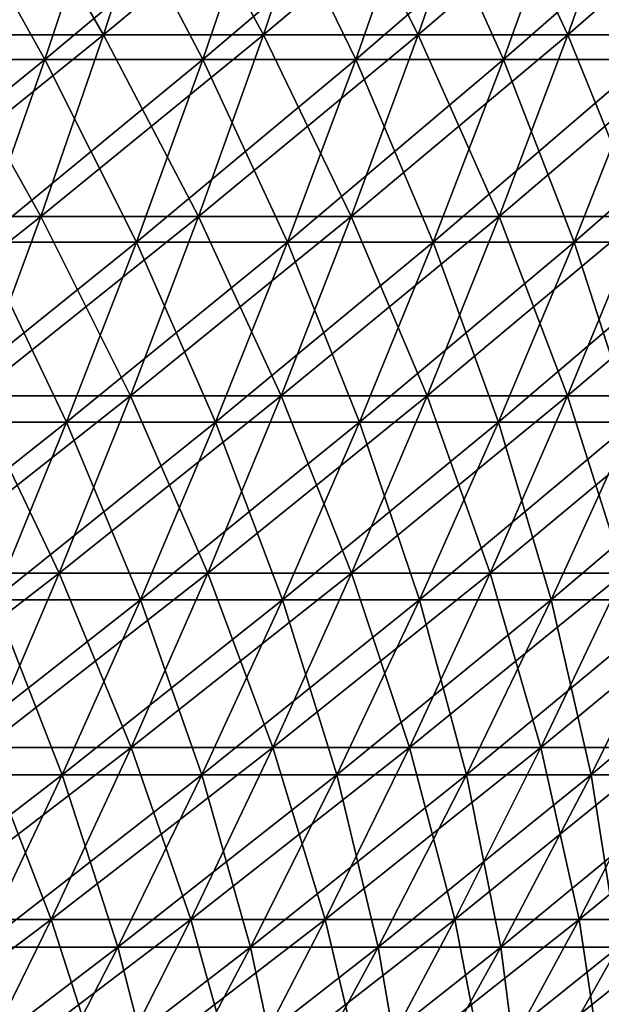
# Model space of a CAD drawing. Header units: millimetres. Extents: x -250 to 250, y 3898 to 4150.
# Tile 530 of 558: x 154 to 172, y 4012 to 4042. Entities that reach past the tile are written whole.
import ezdxf

# ---------------------------------------------------------------- set-up
doc = ezdxf.new("R2010")
doc.units = ezdxf.units.MM
doc.header["$LTSCALE"] = 5.599365
for name, color, linetype in [('2', 7, 'CONTINUOUS'), ('3', 7, 'CONTINUOUS'), ('4', 7, 'CONTINUOUS'), ('5', 7, 'CONTINUOUS')]:
    doc.layers.add(name, color=color, linetype=linetype)

msp = doc.modelspace()

# ---------------------------------------------------------------- linework, layer by layer
at = {"layer": '2', "color": 251, "linetype": 'Continuous', "true_color": 0x504f50}
for points in [[(156.79, 4041.504, -161.695), (151.736, 4041.504, -166.447), (158.625, 4047.154, -163.587), (156.79, 4041.504, -161.695)], [(158.625, 4047.154, -163.587), (151.736, 4041.504, -166.447), (153.512, 4047.154, -168.395), (158.625, 4047.154, -163.587)], [(161.695, 4041.504, -156.79), (156.79, 4041.504, -161.695), (163.587, 4047.154, -158.625), (161.695, 4041.504, -156.79)], [(163.587, 4047.154, -158.625), (156.79, 4041.504, -161.695), (158.625, 4047.154, -163.587), (163.587, 4047.154, -158.625)], [(166.447, 4041.504, -151.736), (161.695, 4041.504, -156.79), (168.395, 4047.154, -153.512), (166.447, 4041.504, -151.736)], [(168.395, 4047.154, -153.512), (161.695, 4041.504, -156.79), (163.587, 4047.154, -158.625), (168.395, 4047.154, -153.512)], [(171.041, 4041.504, -146.539), (166.447, 4041.504, -151.736), (173.042, 4047.154, -148.254), (171.041, 4041.504, -146.539)], [(173.042, 4047.154, -148.254), (166.447, 4041.504, -151.736), (168.395, 4047.154, -153.512), (173.042, 4047.154, -148.254)], [(175.472, 4041.504, -141.202), (171.041, 4041.504, -146.539), (177.526, 4047.154, -142.854), (175.472, 4041.504, -141.202)], [(177.526, 4047.154, -142.854), (171.041, 4041.504, -146.539), (173.042, 4047.154, -148.254), (177.526, 4047.154, -142.854)], [(154.858, 4035.92, -159.703), (149.866, 4035.92, -164.396), (156.79, 4041.504, -161.695), (154.858, 4035.92, -159.703)], [(156.79, 4041.504, -161.695), (149.866, 4035.92, -164.396), (151.736, 4041.504, -166.447), (156.79, 4041.504, -161.695)], [(159.703, 4035.92, -154.858), (154.858, 4035.92, -159.703), (161.695, 4041.504, -156.79), (159.703, 4035.92, -154.858)], [(161.695, 4041.504, -156.79), (154.858, 4035.92, -159.703), (156.79, 4041.504, -161.695), (161.695, 4041.504, -156.79)], [(164.396, 4035.92, -149.866), (159.703, 4035.92, -154.858), (166.447, 4041.504, -151.736), (164.396, 4035.92, -149.866)], [(166.447, 4041.504, -151.736), (159.703, 4035.92, -154.858), (161.695, 4041.504, -156.79), (166.447, 4041.504, -151.736)], [(168.933, 4035.92, -144.733), (164.396, 4035.92, -149.866), (171.041, 4041.504, -146.539), (168.933, 4035.92, -144.733)], [(171.041, 4041.504, -146.539), (164.396, 4035.92, -149.866), (166.447, 4041.504, -151.736), (171.041, 4041.504, -146.539)], [(173.31, 4035.92, -139.462), (168.933, 4035.92, -144.733), (175.472, 4041.504, -141.202), (173.31, 4035.92, -139.462)], [(175.472, 4041.504, -141.202), (168.933, 4035.92, -144.733), (171.041, 4041.504, -146.539), (175.472, 4041.504, -141.202)], [(152.829, 4030.408, -157.61), (147.903, 4030.408, -162.242), (154.858, 4035.92, -159.703), (152.829, 4030.408, -157.61)], [(154.858, 4035.92, -159.703), (147.903, 4030.408, -162.242), (149.866, 4035.92, -164.396), (154.858, 4035.92, -159.703)], [(157.61, 4030.408, -152.829), (152.829, 4030.408, -157.61), (159.703, 4035.92, -154.858), (157.61, 4030.408, -152.829)], [(159.703, 4035.92, -154.858), (152.829, 4030.408, -157.61), (154.858, 4035.92, -159.703), (159.703, 4035.92, -154.858)], [(162.242, 4030.408, -147.903), (157.61, 4030.408, -152.829), (164.396, 4035.92, -149.866), (162.242, 4030.408, -147.903)], [(164.396, 4035.92, -149.866), (157.61, 4030.408, -152.829), (159.703, 4035.92, -154.858), (164.396, 4035.92, -149.866)], [(166.72, 4030.408, -142.837), (162.242, 4030.408, -147.903), (168.933, 4035.92, -144.733), (166.72, 4030.408, -142.837)], [(168.933, 4035.92, -144.733), (162.242, 4030.408, -147.903), (164.396, 4035.92, -149.866), (168.933, 4035.92, -144.733)], [(171.039, 4030.408, -137.635), (166.72, 4030.408, -142.837), (173.31, 4035.92, -139.462), (171.039, 4030.408, -137.635)], [(173.31, 4035.92, -139.462), (166.72, 4030.408, -142.837), (168.933, 4035.92, -144.733), (173.31, 4035.92, -139.462)], [(175.197, 4030.408, -132.302), (171.039, 4030.408, -137.635), (177.522, 4035.92, -134.059), (175.197, 4030.408, -132.302)], [(177.522, 4035.92, -134.059), (171.039, 4030.408, -137.635), (173.31, 4035.92, -139.462), (177.522, 4035.92, -134.059)], [(155.42, 4024.971, -150.706), (150.706, 4024.971, -155.42), (157.61, 4030.408, -152.829), (155.42, 4024.971, -150.706)], [(157.61, 4030.408, -152.829), (150.706, 4024.971, -155.42), (152.829, 4030.408, -157.61), (157.61, 4030.408, -152.829)], [(159.988, 4024.971, -145.848), (155.42, 4024.971, -150.706), (162.242, 4030.408, -147.903), (159.988, 4024.971, -145.848)], [(162.242, 4030.408, -147.903), (155.42, 4024.971, -150.706), (157.61, 4030.408, -152.829), (162.242, 4030.408, -147.903)], [(164.403, 4024.971, -140.852), (159.988, 4024.971, -145.848), (166.72, 4030.408, -142.837), (164.403, 4024.971, -140.852)], [(166.72, 4030.408, -142.837), (159.988, 4024.971, -145.848), (162.242, 4030.408, -147.903), (166.72, 4030.408, -142.837)], [(168.663, 4024.971, -135.722), (164.403, 4024.971, -140.852), (171.039, 4030.408, -137.635), (168.663, 4024.971, -135.722)], [(171.039, 4030.408, -137.635), (164.403, 4024.971, -140.852), (166.72, 4030.408, -142.837), (171.039, 4030.408, -137.635)], [(172.762, 4024.971, -130.464), (168.663, 4024.971, -135.722), (175.197, 4030.408, -132.302), (172.762, 4024.971, -130.464)], [(175.197, 4030.408, -132.302), (168.663, 4024.971, -135.722), (171.039, 4030.408, -137.635), (175.197, 4030.408, -132.302)], [(153.133, 4019.611, -148.488), (148.488, 4019.611, -153.133), (155.42, 4024.971, -150.706), (153.133, 4019.611, -148.488)], [(155.42, 4024.971, -150.706), (148.488, 4019.611, -153.133), (150.706, 4024.971, -155.42), (155.42, 4024.971, -150.706)], [(157.634, 4019.611, -143.702), (153.133, 4019.611, -148.488), (159.988, 4024.971, -145.848), (157.634, 4019.611, -143.702)], [(159.988, 4024.971, -145.848), (153.133, 4019.611, -148.488), (155.42, 4024.971, -150.706), (159.988, 4024.971, -145.848)], [(161.984, 4019.611, -138.779), (157.634, 4019.611, -143.702), (164.403, 4024.971, -140.852), (161.984, 4019.611, -138.779)], [(164.403, 4024.971, -140.852), (157.634, 4019.611, -143.702), (159.988, 4024.971, -145.848), (164.403, 4024.971, -140.852)], [(166.181, 4019.611, -133.725), (161.984, 4019.611, -138.779), (168.663, 4024.971, -135.722), (166.181, 4019.611, -133.725)], [(168.663, 4024.971, -135.722), (161.984, 4019.611, -138.779), (164.403, 4024.971, -140.852), (168.663, 4024.971, -135.722)], [(170.22, 4019.611, -128.544), (166.181, 4019.611, -133.725), (172.762, 4024.971, -130.464), (170.22, 4019.611, -128.544)], [(172.762, 4024.971, -130.464), (166.181, 4019.611, -133.725), (168.663, 4024.971, -135.722), (172.762, 4024.971, -130.464)], [(174.098, 4019.611, -123.241), (170.22, 4019.611, -128.544), (176.698, 4024.971, -125.082), (174.098, 4019.611, -123.241)], [(176.698, 4024.971, -125.082), (170.22, 4019.611, -128.544), (172.762, 4024.971, -130.464), (176.698, 4024.971, -125.082)], [(155.181, 4014.332, -141.467), (150.751, 4014.332, -146.178), (157.634, 4019.611, -143.702), (155.181, 4014.332, -141.467)], [(157.634, 4019.611, -143.702), (150.751, 4014.332, -146.178), (153.133, 4019.611, -148.488), (157.634, 4019.611, -143.702)], [(159.464, 4014.332, -136.621), (155.181, 4014.332, -141.467), (161.984, 4019.611, -138.779), (159.464, 4014.332, -136.621)], [(161.984, 4019.611, -138.779), (155.181, 4014.332, -141.467), (157.634, 4019.611, -143.702), (161.984, 4019.611, -138.779)], [(163.596, 4014.332, -131.645), (159.464, 4014.332, -136.621), (166.181, 4019.611, -133.725), (163.596, 4014.332, -131.645)], [(166.181, 4019.611, -133.725), (159.464, 4014.332, -136.621), (161.984, 4019.611, -138.779), (166.181, 4019.611, -133.725)], [(167.572, 4014.332, -126.545), (163.596, 4014.332, -131.645), (170.22, 4019.611, -128.544), (167.572, 4014.332, -126.545)], [(170.22, 4019.611, -128.544), (163.596, 4014.332, -131.645), (166.181, 4019.611, -133.725), (170.22, 4019.611, -128.544)], [(171.39, 4014.332, -121.324), (167.572, 4014.332, -126.545), (174.098, 4019.611, -123.241), (171.39, 4014.332, -121.324)], [(174.098, 4019.611, -123.241), (167.572, 4014.332, -126.545), (170.22, 4019.611, -128.544), (174.098, 4019.611, -123.241)], [(175.045, 4014.332, -115.989), (171.39, 4014.332, -121.324), (177.811, 4019.611, -117.822), (175.045, 4014.332, -115.989)], [(177.811, 4019.611, -117.822), (171.39, 4014.332, -121.324), (174.098, 4019.611, -123.241), (177.811, 4019.611, -117.822)], [(152.633, 4009.137, -139.143), (148.276, 4009.137, -143.778), (155.181, 4014.332, -141.467), (152.633, 4009.137, -139.143)], [(155.181, 4014.332, -141.467), (148.276, 4009.137, -143.778), (150.751, 4014.332, -146.178), (155.181, 4014.332, -141.467)], [(156.845, 4009.137, -134.377), (152.633, 4009.137, -139.143), (159.464, 4014.332, -136.621), (156.845, 4009.137, -134.377)], [(159.464, 4014.332, -136.621), (152.633, 4009.137, -139.143), (155.181, 4014.332, -141.467), (159.464, 4014.332, -136.621)], [(160.909, 4009.137, -129.483), (156.845, 4009.137, -134.377), (163.596, 4014.332, -131.645), (160.909, 4009.137, -129.483)], [(163.596, 4014.332, -131.645), (156.845, 4009.137, -134.377), (159.464, 4014.332, -136.621), (163.596, 4014.332, -131.645)], [(164.82, 4009.137, -124.467), (160.909, 4009.137, -129.483), (167.572, 4014.332, -126.545), (164.82, 4009.137, -124.467)], [(167.572, 4014.332, -126.545), (160.909, 4009.137, -129.483), (163.596, 4014.332, -131.645), (167.572, 4014.332, -126.545)], [(168.575, 4009.137, -119.332), (164.82, 4009.137, -124.467), (171.39, 4014.332, -121.324), (168.575, 4009.137, -119.332)], [(171.39, 4014.332, -121.324), (164.82, 4009.137, -124.467), (167.572, 4014.332, -126.545), (171.39, 4014.332, -121.324)], [(172.17, 4009.137, -114.084), (168.575, 4009.137, -119.332), (175.045, 4014.332, -115.989), (172.17, 4009.137, -114.084)], [(175.045, 4014.332, -115.989), (168.575, 4009.137, -119.332), (171.39, 4014.332, -121.324), (175.045, 4014.332, -115.989)]]:
    msp.add_3dface(points, dxfattribs=at)
at = {"layer": '3', "color": 251, "linetype": 'Continuous', "true_color": 0x504f50}
for points in [[(151.736, 4041.504, 166.447), (156.79, 4041.504, 161.695), (153.512, 4047.154, 168.395), (151.736, 4041.504, 166.447)], [(153.512, 4047.154, 168.395), (156.79, 4041.504, 161.695), (158.625, 4047.154, 163.587), (153.512, 4047.154, 168.395)], [(156.79, 4041.504, 161.695), (161.695, 4041.504, 156.79), (158.625, 4047.154, 163.587), (156.79, 4041.504, 161.695)], [(158.625, 4047.154, 163.587), (161.695, 4041.504, 156.79), (163.587, 4047.154, 158.625), (158.625, 4047.154, 163.587)], [(161.695, 4041.504, 156.79), (166.447, 4041.504, 151.736), (163.587, 4047.154, 158.625), (161.695, 4041.504, 156.79)], [(163.587, 4047.154, 158.625), (166.447, 4041.504, 151.736), (168.395, 4047.154, 153.512), (163.587, 4047.154, 158.625)], [(166.447, 4041.504, 151.736), (171.041, 4041.504, 146.539), (168.395, 4047.154, 153.512), (166.447, 4041.504, 151.736)], [(168.395, 4047.154, 153.512), (171.041, 4041.504, 146.539), (173.042, 4047.154, 148.254), (168.395, 4047.154, 153.512)], [(171.041, 4041.504, 146.539), (175.472, 4041.504, 141.202), (173.042, 4047.154, 148.254), (171.041, 4041.504, 146.539)], [(149.866, 4035.92, 164.396), (154.858, 4035.92, 159.703), (151.736, 4041.504, 166.447), (149.866, 4035.92, 164.396)], [(151.736, 4041.504, 166.447), (154.858, 4035.92, 159.703), (156.79, 4041.504, 161.695), (151.736, 4041.504, 166.447)], [(154.858, 4035.92, 159.703), (159.703, 4035.92, 154.858), (156.79, 4041.504, 161.695), (154.858, 4035.92, 159.703)], [(156.79, 4041.504, 161.695), (159.703, 4035.92, 154.858), (161.695, 4041.504, 156.79), (156.79, 4041.504, 161.695)], [(159.703, 4035.92, 154.858), (164.396, 4035.92, 149.866), (161.695, 4041.504, 156.79), (159.703, 4035.92, 154.858)], [(161.695, 4041.504, 156.79), (164.396, 4035.92, 149.866), (166.447, 4041.504, 151.736), (161.695, 4041.504, 156.79)], [(164.396, 4035.92, 149.866), (168.933, 4035.92, 144.733), (166.447, 4041.504, 151.736), (164.396, 4035.92, 149.866)], [(166.447, 4041.504, 151.736), (168.933, 4035.92, 144.733), (171.041, 4041.504, 146.539), (166.447, 4041.504, 151.736)], [(168.933, 4035.92, 144.733), (173.31, 4035.92, 139.462), (171.041, 4041.504, 146.539), (168.933, 4035.92, 144.733)], [(171.041, 4041.504, 146.539), (173.31, 4035.92, 139.462), (175.472, 4041.504, 141.202), (171.041, 4041.504, 146.539)], [(149.866, 4035.92, 164.396), (152.829, 4030.408, 157.61), (154.858, 4035.92, 159.703), (149.866, 4035.92, 164.396)], [(152.829, 4030.408, 157.61), (157.61, 4030.408, 152.829), (154.858, 4035.92, 159.703), (152.829, 4030.408, 157.61)], [(154.858, 4035.92, 159.703), (157.61, 4030.408, 152.829), (159.703, 4035.92, 154.858), (154.858, 4035.92, 159.703)], [(157.61, 4030.408, 152.829), (162.242, 4030.408, 147.903), (159.703, 4035.92, 154.858), (157.61, 4030.408, 152.829)], [(159.703, 4035.92, 154.858), (162.242, 4030.408, 147.903), (164.396, 4035.92, 149.866), (159.703, 4035.92, 154.858)], [(162.242, 4030.408, 147.903), (166.72, 4030.408, 142.837), (164.396, 4035.92, 149.866), (162.242, 4030.408, 147.903)], [(164.396, 4035.92, 149.866), (166.72, 4030.408, 142.837), (168.933, 4035.92, 144.733), (164.396, 4035.92, 149.866)], [(166.72, 4030.408, 142.837), (171.039, 4030.408, 137.635), (168.933, 4035.92, 144.733), (166.72, 4030.408, 142.837)], [(168.933, 4035.92, 144.733), (171.039, 4030.408, 137.635), (173.31, 4035.92, 139.462), (168.933, 4035.92, 144.733)], [(171.039, 4030.408, 137.635), (175.197, 4030.408, 132.302), (173.31, 4035.92, 139.462), (171.039, 4030.408, 137.635)], [(150.706, 4024.971, 155.42), (155.42, 4024.971, 150.706), (152.829, 4030.408, 157.61), (150.706, 4024.971, 155.42)], [(152.829, 4030.408, 157.61), (155.42, 4024.971, 150.706), (157.61, 4030.408, 152.829), (152.829, 4030.408, 157.61)], [(155.42, 4024.971, 150.706), (159.988, 4024.971, 145.848), (157.61, 4030.408, 152.829), (155.42, 4024.971, 150.706)], [(157.61, 4030.408, 152.829), (159.988, 4024.971, 145.848), (162.242, 4030.408, 147.903), (157.61, 4030.408, 152.829)], [(159.988, 4024.971, 145.848), (164.403, 4024.971, 140.852), (162.242, 4030.408, 147.903), (159.988, 4024.971, 145.848)], [(162.242, 4030.408, 147.903), (164.403, 4024.971, 140.852), (166.72, 4030.408, 142.837), (162.242, 4030.408, 147.903)], [(164.403, 4024.971, 140.852), (168.663, 4024.971, 135.722), (166.72, 4030.408, 142.837), (164.403, 4024.971, 140.852)], [(166.72, 4030.408, 142.837), (168.663, 4024.971, 135.722), (171.039, 4030.408, 137.635), (166.72, 4030.408, 142.837)], [(168.663, 4024.971, 135.722), (172.762, 4024.971, 130.464), (171.039, 4030.408, 137.635), (168.663, 4024.971, 135.722)], [(171.039, 4030.408, 137.635), (172.762, 4024.971, 130.464), (175.197, 4030.408, 132.302), (171.039, 4030.408, 137.635)], [(150.706, 4024.971, 155.42), (153.133, 4019.611, 148.488), (155.42, 4024.971, 150.706), (150.706, 4024.971, 155.42)], [(153.133, 4019.611, 148.488), (157.634, 4019.611, 143.702), (155.42, 4024.971, 150.706), (153.133, 4019.611, 148.488)], [(155.42, 4024.971, 150.706), (157.634, 4019.611, 143.702), (159.988, 4024.971, 145.848), (155.42, 4024.971, 150.706)], [(157.634, 4019.611, 143.702), (161.984, 4019.611, 138.779), (159.988, 4024.971, 145.848), (157.634, 4019.611, 143.702)], [(159.988, 4024.971, 145.848), (161.984, 4019.611, 138.779), (164.403, 4024.971, 140.852), (159.988, 4024.971, 145.848)], [(161.984, 4019.611, 138.779), (166.181, 4019.611, 133.725), (164.403, 4024.971, 140.852), (161.984, 4019.611, 138.779)], [(164.403, 4024.971, 140.852), (166.181, 4019.611, 133.725), (168.663, 4024.971, 135.722), (164.403, 4024.971, 140.852)], [(166.181, 4019.611, 133.725), (170.22, 4019.611, 128.544), (168.663, 4024.971, 135.722), (166.181, 4019.611, 133.725)], [(168.663, 4024.971, 135.722), (170.22, 4019.611, 128.544), (172.762, 4024.971, 130.464), (168.663, 4024.971, 135.722)], [(170.22, 4019.611, 128.544), (174.098, 4019.611, 123.241), (172.762, 4024.971, 130.464), (170.22, 4019.611, 128.544)], [(150.751, 4014.332, 146.178), (155.181, 4014.332, 141.467), (153.133, 4019.611, 148.488), (150.751, 4014.332, 146.178)], [(153.133, 4019.611, 148.488), (155.181, 4014.332, 141.467), (157.634, 4019.611, 143.702), (153.133, 4019.611, 148.488)], [(155.181, 4014.332, 141.467), (159.464, 4014.332, 136.621), (157.634, 4019.611, 143.702), (155.181, 4014.332, 141.467)], [(157.634, 4019.611, 143.702), (159.464, 4014.332, 136.621), (161.984, 4019.611, 138.779), (157.634, 4019.611, 143.702)], [(159.464, 4014.332, 136.621), (163.596, 4014.332, 131.645), (161.984, 4019.611, 138.779), (159.464, 4014.332, 136.621)], [(161.984, 4019.611, 138.779), (163.596, 4014.332, 131.645), (166.181, 4019.611, 133.725), (161.984, 4019.611, 138.779)], [(163.596, 4014.332, 131.645), (167.572, 4014.332, 126.545), (166.181, 4019.611, 133.725), (163.596, 4014.332, 131.645)], [(166.181, 4019.611, 133.725), (167.572, 4014.332, 126.545), (170.22, 4019.611, 128.544), (166.181, 4019.611, 133.725)], [(167.572, 4014.332, 126.545), (171.39, 4014.332, 121.324), (170.22, 4019.611, 128.544), (167.572, 4014.332, 126.545)], [(170.22, 4019.611, 128.544), (171.39, 4014.332, 121.324), (174.098, 4019.611, 123.241), (170.22, 4019.611, 128.544)], [(171.39, 4014.332, 121.324), (175.045, 4014.332, 115.989), (174.098, 4019.611, 123.241), (171.39, 4014.332, 121.324)], [(150.751, 4014.332, 146.178), (152.633, 4009.137, 139.143), (155.181, 4014.332, 141.467), (150.751, 4014.332, 146.178)], [(152.633, 4009.137, 139.143), (156.845, 4009.137, 134.377), (155.181, 4014.332, 141.467), (152.633, 4009.137, 139.143)], [(155.181, 4014.332, 141.467), (156.845, 4009.137, 134.377), (159.464, 4014.332, 136.621), (155.181, 4014.332, 141.467)], [(156.845, 4009.137, 134.377), (160.909, 4009.137, 129.483), (159.464, 4014.332, 136.621), (156.845, 4009.137, 134.377)], [(159.464, 4014.332, 136.621), (160.909, 4009.137, 129.483), (163.596, 4014.332, 131.645), (159.464, 4014.332, 136.621)], [(160.909, 4009.137, 129.483), (164.82, 4009.137, 124.467), (163.596, 4014.332, 131.645), (160.909, 4009.137, 129.483)], [(163.596, 4014.332, 131.645), (164.82, 4009.137, 124.467), (167.572, 4014.332, 126.545), (163.596, 4014.332, 131.645)], [(164.82, 4009.137, 124.467), (168.575, 4009.137, 119.332), (167.572, 4014.332, 126.545), (164.82, 4009.137, 124.467)], [(167.572, 4014.332, 126.545), (168.575, 4009.137, 119.332), (171.39, 4014.332, 121.324), (167.572, 4014.332, 126.545)], [(168.575, 4009.137, 119.332), (172.17, 4009.137, 114.084), (171.39, 4014.332, 121.324), (168.575, 4009.137, 119.332)], [(171.39, 4014.332, 121.324), (172.17, 4009.137, 114.084), (175.045, 4014.332, 115.989), (171.39, 4014.332, 121.324)]]:
    msp.add_3dface(points, dxfattribs=at)
at = {"layer": '4', "color": 155, "linetype": 'Continuous', "true_color": 0x4a708c}
for points in [[(154.985, 4040.744, 159.834), (149.989, 4040.744, 164.531), (156.863, 4046.422, 161.77), (154.985, 4040.744, 159.834)], [(156.863, 4046.422, 161.77), (149.989, 4040.744, 164.531), (151.807, 4046.422, 166.524), (156.863, 4046.422, 161.77)], [(159.834, 4040.744, 154.985), (154.985, 4040.744, 159.834), (161.77, 4046.422, 156.863), (159.834, 4040.744, 154.985)], [(161.77, 4046.422, 156.863), (154.985, 4040.744, 159.834), (156.863, 4046.422, 161.77), (161.77, 4046.422, 156.863)], [(164.531, 4040.744, 149.989), (159.834, 4040.744, 154.985), (166.524, 4046.422, 151.807), (164.531, 4040.744, 149.989)], [(166.524, 4046.422, 151.807), (159.834, 4040.744, 154.985), (161.77, 4046.422, 156.863), (166.524, 4046.422, 151.807)], [(169.071, 4040.744, 144.852), (164.531, 4040.744, 149.989), (171.12, 4046.422, 146.607), (169.071, 4040.744, 144.852)], [(171.12, 4046.422, 146.607), (164.531, 4040.744, 149.989), (166.524, 4046.422, 151.807), (171.12, 4046.422, 146.607)], [(173.452, 4040.744, 139.576), (169.071, 4040.744, 144.852), (175.554, 4046.422, 141.267), (173.452, 4040.744, 139.576)], [(175.554, 4046.422, 141.267), (169.071, 4040.744, 144.852), (171.12, 4046.422, 146.607), (175.554, 4046.422, 141.267)], [(153.008, 4035.137, 157.794), (148.076, 4035.137, 162.431), (154.985, 4040.744, 159.834), (153.008, 4035.137, 157.794)], [(154.985, 4040.744, 159.834), (148.076, 4035.137, 162.431), (149.989, 4040.744, 164.531), (154.985, 4040.744, 159.834)], [(157.794, 4035.137, 153.008), (153.008, 4035.137, 157.794), (159.834, 4040.744, 154.985), (157.794, 4035.137, 153.008)], [(159.834, 4040.744, 154.985), (153.008, 4035.137, 157.794), (154.985, 4040.744, 159.834), (159.834, 4040.744, 154.985)], [(162.431, 4035.137, 148.076), (157.794, 4035.137, 153.008), (164.531, 4040.744, 149.989), (162.431, 4035.137, 148.076)], [(164.531, 4040.744, 149.989), (157.794, 4035.137, 153.008), (159.834, 4040.744, 154.985), (164.531, 4040.744, 149.989)], [(166.914, 4035.137, 143.004), (162.431, 4035.137, 148.076), (169.071, 4040.744, 144.852), (166.914, 4035.137, 143.004)], [(169.071, 4040.744, 144.852), (162.431, 4035.137, 148.076), (164.531, 4040.744, 149.989), (169.071, 4040.744, 144.852)], [(171.239, 4035.137, 137.796), (166.914, 4035.137, 143.004), (173.452, 4040.744, 139.576), (171.239, 4035.137, 137.796)], [(173.452, 4040.744, 139.576), (166.914, 4035.137, 143.004), (169.071, 4040.744, 144.852), (173.452, 4040.744, 139.576)], [(175.401, 4035.137, 132.457), (171.239, 4035.137, 137.796), (177.668, 4040.744, 134.169), (175.401, 4035.137, 132.457)], [(177.668, 4040.744, 134.169), (171.239, 4035.137, 137.796), (173.452, 4040.744, 139.576), (177.668, 4040.744, 134.169)], [(155.654, 4029.603, 150.932), (150.932, 4029.603, 155.654), (157.794, 4035.137, 153.008), (155.654, 4029.603, 150.932)], [(157.794, 4035.137, 153.008), (150.932, 4029.603, 155.654), (153.008, 4035.137, 157.794), (157.794, 4035.137, 153.008)], [(160.228, 4029.603, 146.067), (155.654, 4029.603, 150.932), (162.431, 4035.137, 148.076), (160.228, 4029.603, 146.067)], [(162.431, 4035.137, 148.076), (155.654, 4029.603, 150.932), (157.794, 4035.137, 153.008), (162.431, 4035.137, 148.076)], [(164.65, 4029.603, 141.064), (160.228, 4029.603, 146.067), (166.914, 4035.137, 143.004), (164.65, 4029.603, 141.064)], [(166.914, 4035.137, 143.004), (160.228, 4029.603, 146.067), (162.431, 4035.137, 148.076), (166.914, 4035.137, 143.004)], [(168.916, 4029.603, 135.926), (164.65, 4029.603, 141.064), (171.239, 4035.137, 137.796), (168.916, 4029.603, 135.926)], [(171.239, 4035.137, 137.796), (164.65, 4029.603, 141.064), (166.914, 4035.137, 143.004), (171.239, 4035.137, 137.796)], [(173.022, 4029.603, 130.66), (168.916, 4029.603, 135.926), (175.401, 4035.137, 132.457), (173.022, 4029.603, 130.66)], [(175.401, 4035.137, 132.457), (168.916, 4029.603, 135.926), (171.239, 4035.137, 137.796), (175.401, 4035.137, 132.457)], [(153.413, 4024.147, 148.759), (148.759, 4024.147, 153.413), (155.654, 4029.603, 150.932), (153.413, 4024.147, 148.759)], [(155.654, 4029.603, 150.932), (148.759, 4024.147, 153.413), (150.932, 4029.603, 155.654), (155.654, 4029.603, 150.932)], [(157.922, 4024.147, 143.965), (153.413, 4024.147, 148.759), (160.228, 4029.603, 146.067), (157.922, 4024.147, 143.965)], [(160.228, 4029.603, 146.067), (153.413, 4024.147, 148.759), (155.654, 4029.603, 150.932), (160.228, 4029.603, 146.067)], [(162.28, 4024.147, 139.033), (157.922, 4024.147, 143.965), (164.65, 4029.603, 141.064), (162.28, 4024.147, 139.033)], [(164.65, 4029.603, 141.064), (157.922, 4024.147, 143.965), (160.228, 4029.603, 146.067), (164.65, 4029.603, 141.064)], [(166.485, 4024.147, 133.97), (162.28, 4024.147, 139.033), (168.916, 4029.603, 135.926), (166.485, 4024.147, 133.97)], [(168.916, 4029.603, 135.926), (162.28, 4024.147, 139.033), (164.65, 4029.603, 141.064), (168.916, 4029.603, 135.926)], [(170.531, 4024.147, 128.779), (166.485, 4024.147, 133.97), (173.022, 4029.603, 130.66), (170.531, 4024.147, 128.779)], [(173.022, 4029.603, 130.66), (166.485, 4024.147, 133.97), (168.916, 4029.603, 135.926), (173.022, 4029.603, 130.66)], [(174.416, 4024.147, 123.467), (170.531, 4024.147, 128.779), (176.963, 4029.603, 125.27), (174.416, 4024.147, 123.467)], [(176.963, 4029.603, 125.27), (170.531, 4024.147, 128.779), (173.022, 4029.603, 130.66), (176.963, 4029.603, 125.27)], [(155.514, 4018.772, 141.769), (151.074, 4018.772, 146.491), (157.922, 4024.147, 143.965), (155.514, 4018.772, 141.769)], [(157.922, 4024.147, 143.965), (151.074, 4018.772, 146.491), (153.413, 4024.147, 148.759), (157.922, 4024.147, 143.965)], [(159.806, 4018.772, 136.913), (155.514, 4018.772, 141.769), (162.28, 4024.147, 139.033), (159.806, 4018.772, 136.913)], [(162.28, 4024.147, 139.033), (155.514, 4018.772, 141.769), (157.922, 4024.147, 143.965), (162.28, 4024.147, 139.033)], [(163.946, 4018.772, 131.927), (159.806, 4018.772, 136.913), (166.485, 4024.147, 133.97), (163.946, 4018.772, 131.927)], [(166.485, 4024.147, 133.97), (159.806, 4018.772, 136.913), (162.28, 4024.147, 139.033), (166.485, 4024.147, 133.97)], [(167.931, 4018.772, 126.816), (163.946, 4018.772, 131.927), (170.531, 4024.147, 128.779), (167.931, 4018.772, 126.816)], [(170.531, 4024.147, 128.779), (163.946, 4018.772, 131.927), (166.485, 4024.147, 133.97), (170.531, 4024.147, 128.779)], [(171.757, 4018.772, 121.584), (167.931, 4018.772, 126.816), (174.416, 4024.147, 123.467), (171.757, 4018.772, 121.584)], [(174.416, 4024.147, 123.467), (167.931, 4018.772, 126.816), (170.531, 4024.147, 128.779), (174.416, 4024.147, 123.467)], [(175.42, 4018.772, 116.237), (171.757, 4018.772, 121.584), (178.136, 4024.147, 118.037), (175.42, 4018.772, 116.237)], [(178.136, 4024.147, 118.037), (171.757, 4018.772, 121.584), (174.416, 4024.147, 123.467), (178.136, 4024.147, 118.037)], [(153.006, 4013.481, 139.483), (148.638, 4013.481, 144.129), (155.514, 4018.772, 141.769), (153.006, 4013.481, 139.483)], [(155.514, 4018.772, 141.769), (148.638, 4013.481, 144.129), (151.074, 4018.772, 146.491), (155.514, 4018.772, 141.769)], [(157.229, 4013.481, 134.705), (153.006, 4013.481, 139.483), (159.806, 4018.772, 136.913), (157.229, 4013.481, 134.705)], [(159.806, 4018.772, 136.913), (153.006, 4013.481, 139.483), (155.514, 4018.772, 141.769), (159.806, 4018.772, 136.913)], [(161.302, 4013.481, 129.8), (157.229, 4013.481, 134.705), (163.946, 4018.772, 131.927), (161.302, 4013.481, 129.8)], [(163.946, 4018.772, 131.927), (157.229, 4013.481, 134.705), (159.806, 4018.772, 136.913), (163.946, 4018.772, 131.927)], [(165.223, 4013.481, 124.771), (161.302, 4013.481, 129.8), (167.931, 4018.772, 126.816), (165.223, 4013.481, 124.771)], [(167.931, 4018.772, 126.816), (161.302, 4013.481, 129.8), (163.946, 4018.772, 131.927), (167.931, 4018.772, 126.816)], [(168.987, 4013.481, 119.624), (165.223, 4013.481, 124.771), (171.757, 4018.772, 121.584), (168.987, 4013.481, 119.624)], [(171.757, 4018.772, 121.584), (165.223, 4013.481, 124.771), (167.931, 4018.772, 126.816), (171.757, 4018.772, 121.584)], [(172.591, 4013.481, 114.363), (168.987, 4013.481, 119.624), (175.42, 4018.772, 116.237), (172.591, 4013.481, 114.363)], [(175.42, 4018.772, 116.237), (168.987, 4013.481, 119.624), (171.757, 4018.772, 121.584), (175.42, 4018.772, 116.237)], [(154.551, 4008.277, 132.411), (150.4, 4008.277, 137.108), (157.229, 4013.481, 134.705), (154.551, 4008.277, 132.411)], [(157.229, 4013.481, 134.705), (150.4, 4008.277, 137.108), (153.006, 4013.481, 139.483), (157.229, 4013.481, 134.705)], [(158.555, 4008.277, 127.589), (154.551, 4008.277, 132.411), (161.302, 4013.481, 129.8), (158.555, 4008.277, 127.589)], [(161.302, 4013.481, 129.8), (154.551, 4008.277, 132.411), (157.229, 4013.481, 134.705), (161.302, 4013.481, 129.8)], [(162.409, 4008.277, 122.646), (158.555, 4008.277, 127.589), (165.223, 4013.481, 124.771), (162.409, 4008.277, 122.646)], [(165.223, 4013.481, 124.771), (158.555, 4008.277, 127.589), (161.302, 4013.481, 129.8), (165.223, 4013.481, 124.771)], [(166.109, 4008.277, 117.586), (162.409, 4008.277, 122.646), (168.987, 4013.481, 119.624), (166.109, 4008.277, 117.586)], [(168.987, 4013.481, 119.624), (162.409, 4008.277, 122.646), (165.223, 4013.481, 124.771), (168.987, 4013.481, 119.624)], [(169.651, 4008.277, 112.415), (166.109, 4008.277, 117.586), (172.591, 4013.481, 114.363), (169.651, 4008.277, 112.415)], [(172.591, 4013.481, 114.363), (166.109, 4008.277, 117.586), (168.987, 4013.481, 119.624), (172.591, 4013.481, 114.363)], [(173.033, 4008.277, 107.137), (169.651, 4008.277, 112.415), (176.031, 4013.481, 108.994), (173.033, 4008.277, 107.137)], [(176.031, 4013.481, 108.994), (169.651, 4008.277, 112.415), (172.591, 4013.481, 114.363), (176.031, 4013.481, 108.994)]]:
    msp.add_3dface(points, dxfattribs=at)
at = {"layer": '5', "color": 155, "linetype": 'Continuous', "true_color": 0x4a708c}
for points in [[(149.989, 4040.744, -164.531), (154.985, 4040.744, -159.834), (151.807, 4046.422, -166.524), (149.989, 4040.744, -164.531)], [(151.807, 4046.422, -166.524), (154.985, 4040.744, -159.834), (156.863, 4046.422, -161.77), (151.807, 4046.422, -166.524)], [(154.985, 4040.744, -159.834), (159.834, 4040.744, -154.985), (156.863, 4046.422, -161.77), (154.985, 4040.744, -159.834)], [(156.863, 4046.422, -161.77), (159.834, 4040.744, -154.985), (161.77, 4046.422, -156.863), (156.863, 4046.422, -161.77)], [(159.834, 4040.744, -154.985), (164.531, 4040.744, -149.989), (161.77, 4046.422, -156.863), (159.834, 4040.744, -154.985)], [(161.77, 4046.422, -156.863), (164.531, 4040.744, -149.989), (166.524, 4046.422, -151.807), (161.77, 4046.422, -156.863)], [(164.531, 4040.744, -149.989), (169.071, 4040.744, -144.852), (166.524, 4046.422, -151.807), (164.531, 4040.744, -149.989)], [(166.524, 4046.422, -151.807), (169.071, 4040.744, -144.852), (171.12, 4046.422, -146.607), (166.524, 4046.422, -151.807)], [(169.071, 4040.744, -144.852), (173.452, 4040.744, -139.576), (171.12, 4046.422, -146.607), (169.071, 4040.744, -144.852)], [(171.12, 4046.422, -146.607), (173.452, 4040.744, -139.576), (175.554, 4046.422, -141.267), (171.12, 4046.422, -146.607)], [(149.989, 4040.744, -164.531), (153.008, 4035.137, -157.794), (154.985, 4040.744, -159.834), (149.989, 4040.744, -164.531)], [(153.008, 4035.137, -157.794), (157.794, 4035.137, -153.008), (154.985, 4040.744, -159.834), (153.008, 4035.137, -157.794)], [(154.985, 4040.744, -159.834), (157.794, 4035.137, -153.008), (159.834, 4040.744, -154.985), (154.985, 4040.744, -159.834)], [(157.794, 4035.137, -153.008), (162.431, 4035.137, -148.076), (159.834, 4040.744, -154.985), (157.794, 4035.137, -153.008)], [(159.834, 4040.744, -154.985), (162.431, 4035.137, -148.076), (164.531, 4040.744, -149.989), (159.834, 4040.744, -154.985)], [(162.431, 4035.137, -148.076), (166.914, 4035.137, -143.004), (164.531, 4040.744, -149.989), (162.431, 4035.137, -148.076)], [(164.531, 4040.744, -149.989), (166.914, 4035.137, -143.004), (169.071, 4040.744, -144.852), (164.531, 4040.744, -149.989)], [(166.914, 4035.137, -143.004), (171.239, 4035.137, -137.796), (169.071, 4040.744, -144.852), (166.914, 4035.137, -143.004)], [(169.071, 4040.744, -144.852), (171.239, 4035.137, -137.796), (173.452, 4040.744, -139.576), (169.071, 4040.744, -144.852)], [(171.239, 4035.137, -137.796), (175.401, 4035.137, -132.457), (173.452, 4040.744, -139.576), (171.239, 4035.137, -137.796)], [(150.932, 4029.603, -155.654), (155.654, 4029.603, -150.932), (153.008, 4035.137, -157.794), (150.932, 4029.603, -155.654)], [(153.008, 4035.137, -157.794), (155.654, 4029.603, -150.932), (157.794, 4035.137, -153.008), (153.008, 4035.137, -157.794)], [(155.654, 4029.603, -150.932), (160.228, 4029.603, -146.067), (157.794, 4035.137, -153.008), (155.654, 4029.603, -150.932)], [(157.794, 4035.137, -153.008), (160.228, 4029.603, -146.067), (162.431, 4035.137, -148.076), (157.794, 4035.137, -153.008)], [(160.228, 4029.603, -146.067), (164.65, 4029.603, -141.064), (162.431, 4035.137, -148.076), (160.228, 4029.603, -146.067)], [(162.431, 4035.137, -148.076), (164.65, 4029.603, -141.064), (166.914, 4035.137, -143.004), (162.431, 4035.137, -148.076)], [(164.65, 4029.603, -141.064), (168.916, 4029.603, -135.926), (166.914, 4035.137, -143.004), (164.65, 4029.603, -141.064)], [(166.914, 4035.137, -143.004), (168.916, 4029.603, -135.926), (171.239, 4035.137, -137.796), (166.914, 4035.137, -143.004)], [(168.916, 4029.603, -135.926), (173.022, 4029.603, -130.66), (171.239, 4035.137, -137.796), (168.916, 4029.603, -135.926)], [(171.239, 4035.137, -137.796), (173.022, 4029.603, -130.66), (175.401, 4035.137, -132.457), (171.239, 4035.137, -137.796)], [(150.932, 4029.603, -155.654), (153.413, 4024.147, -148.759), (155.654, 4029.603, -150.932), (150.932, 4029.603, -155.654)], [(153.413, 4024.147, -148.759), (157.922, 4024.147, -143.965), (155.654, 4029.603, -150.932), (153.413, 4024.147, -148.759)], [(155.654, 4029.603, -150.932), (157.922, 4024.147, -143.965), (160.228, 4029.603, -146.067), (155.654, 4029.603, -150.932)], [(157.922, 4024.147, -143.965), (162.28, 4024.147, -139.033), (160.228, 4029.603, -146.067), (157.922, 4024.147, -143.965)], [(160.228, 4029.603, -146.067), (162.28, 4024.147, -139.033), (164.65, 4029.603, -141.064), (160.228, 4029.603, -146.067)], [(162.28, 4024.147, -139.033), (166.485, 4024.147, -133.97), (164.65, 4029.603, -141.064), (162.28, 4024.147, -139.033)], [(164.65, 4029.603, -141.064), (166.485, 4024.147, -133.97), (168.916, 4029.603, -135.926), (164.65, 4029.603, -141.064)], [(166.485, 4024.147, -133.97), (170.531, 4024.147, -128.779), (168.916, 4029.603, -135.926), (166.485, 4024.147, -133.97)], [(168.916, 4029.603, -135.926), (170.531, 4024.147, -128.779), (173.022, 4029.603, -130.66), (168.916, 4029.603, -135.926)], [(170.531, 4024.147, -128.779), (174.416, 4024.147, -123.467), (173.022, 4029.603, -130.66), (170.531, 4024.147, -128.779)], [(151.074, 4018.772, -146.491), (155.514, 4018.772, -141.769), (153.413, 4024.147, -148.759), (151.074, 4018.772, -146.491)], [(153.413, 4024.147, -148.759), (155.514, 4018.772, -141.769), (157.922, 4024.147, -143.965), (153.413, 4024.147, -148.759)], [(155.514, 4018.772, -141.769), (159.806, 4018.772, -136.913), (157.922, 4024.147, -143.965), (155.514, 4018.772, -141.769)], [(157.922, 4024.147, -143.965), (159.806, 4018.772, -136.913), (162.28, 4024.147, -139.033), (157.922, 4024.147, -143.965)], [(159.806, 4018.772, -136.913), (163.946, 4018.772, -131.927), (162.28, 4024.147, -139.033), (159.806, 4018.772, -136.913)], [(162.28, 4024.147, -139.033), (163.946, 4018.772, -131.927), (166.485, 4024.147, -133.97), (162.28, 4024.147, -139.033)], [(163.946, 4018.772, -131.927), (167.931, 4018.772, -126.816), (166.485, 4024.147, -133.97), (163.946, 4018.772, -131.927)], [(166.485, 4024.147, -133.97), (167.931, 4018.772, -126.816), (170.531, 4024.147, -128.779), (166.485, 4024.147, -133.97)], [(167.931, 4018.772, -126.816), (171.757, 4018.772, -121.584), (170.531, 4024.147, -128.779), (167.931, 4018.772, -126.816)], [(170.531, 4024.147, -128.779), (171.757, 4018.772, -121.584), (174.416, 4024.147, -123.467), (170.531, 4024.147, -128.779)], [(171.757, 4018.772, -121.584), (175.42, 4018.772, -116.237), (174.416, 4024.147, -123.467), (171.757, 4018.772, -121.584)], [(151.074, 4018.772, -146.491), (153.006, 4013.481, -139.483), (155.514, 4018.772, -141.769), (151.074, 4018.772, -146.491)], [(153.006, 4013.481, -139.483), (157.229, 4013.481, -134.705), (155.514, 4018.772, -141.769), (153.006, 4013.481, -139.483)], [(155.514, 4018.772, -141.769), (157.229, 4013.481, -134.705), (159.806, 4018.772, -136.913), (155.514, 4018.772, -141.769)], [(157.229, 4013.481, -134.705), (161.302, 4013.481, -129.8), (159.806, 4018.772, -136.913), (157.229, 4013.481, -134.705)], [(159.806, 4018.772, -136.913), (161.302, 4013.481, -129.8), (163.946, 4018.772, -131.927), (159.806, 4018.772, -136.913)], [(161.302, 4013.481, -129.8), (165.223, 4013.481, -124.771), (163.946, 4018.772, -131.927), (161.302, 4013.481, -129.8)], [(163.946, 4018.772, -131.927), (165.223, 4013.481, -124.771), (167.931, 4018.772, -126.816), (163.946, 4018.772, -131.927)], [(165.223, 4013.481, -124.771), (168.987, 4013.481, -119.624), (167.931, 4018.772, -126.816), (165.223, 4013.481, -124.771)], [(167.931, 4018.772, -126.816), (168.987, 4013.481, -119.624), (171.757, 4018.772, -121.584), (167.931, 4018.772, -126.816)], [(168.987, 4013.481, -119.624), (172.591, 4013.481, -114.363), (171.757, 4018.772, -121.584), (168.987, 4013.481, -119.624)], [(171.757, 4018.772, -121.584), (172.591, 4013.481, -114.363), (175.42, 4018.772, -116.237), (171.757, 4018.772, -121.584)], [(150.4, 4008.277, -137.108), (154.551, 4008.277, -132.411), (153.006, 4013.481, -139.483), (150.4, 4008.277, -137.108)], [(153.006, 4013.481, -139.483), (154.551, 4008.277, -132.411), (157.229, 4013.481, -134.705), (153.006, 4013.481, -139.483)], [(154.551, 4008.277, -132.411), (158.555, 4008.277, -127.589), (157.229, 4013.481, -134.705), (154.551, 4008.277, -132.411)], [(157.229, 4013.481, -134.705), (158.555, 4008.277, -127.589), (161.302, 4013.481, -129.8), (157.229, 4013.481, -134.705)], [(158.555, 4008.277, -127.589), (162.409, 4008.277, -122.646), (161.302, 4013.481, -129.8), (158.555, 4008.277, -127.589)], [(161.302, 4013.481, -129.8), (162.409, 4008.277, -122.646), (165.223, 4013.481, -124.771), (161.302, 4013.481, -129.8)], [(162.409, 4008.277, -122.646), (166.109, 4008.277, -117.586), (165.223, 4013.481, -124.771), (162.409, 4008.277, -122.646)], [(165.223, 4013.481, -124.771), (166.109, 4008.277, -117.586), (168.987, 4013.481, -119.624), (165.223, 4013.481, -124.771)], [(166.109, 4008.277, -117.586), (169.651, 4008.277, -112.415), (168.987, 4013.481, -119.624), (166.109, 4008.277, -117.586)], [(168.987, 4013.481, -119.624), (169.651, 4008.277, -112.415), (172.591, 4013.481, -114.363), (168.987, 4013.481, -119.624)], [(169.651, 4008.277, -112.415), (173.033, 4008.277, -107.137), (172.591, 4013.481, -114.363), (169.651, 4008.277, -112.415)]]:
    msp.add_3dface(points, dxfattribs=at)

doc.saveas('drawing.dxf')
